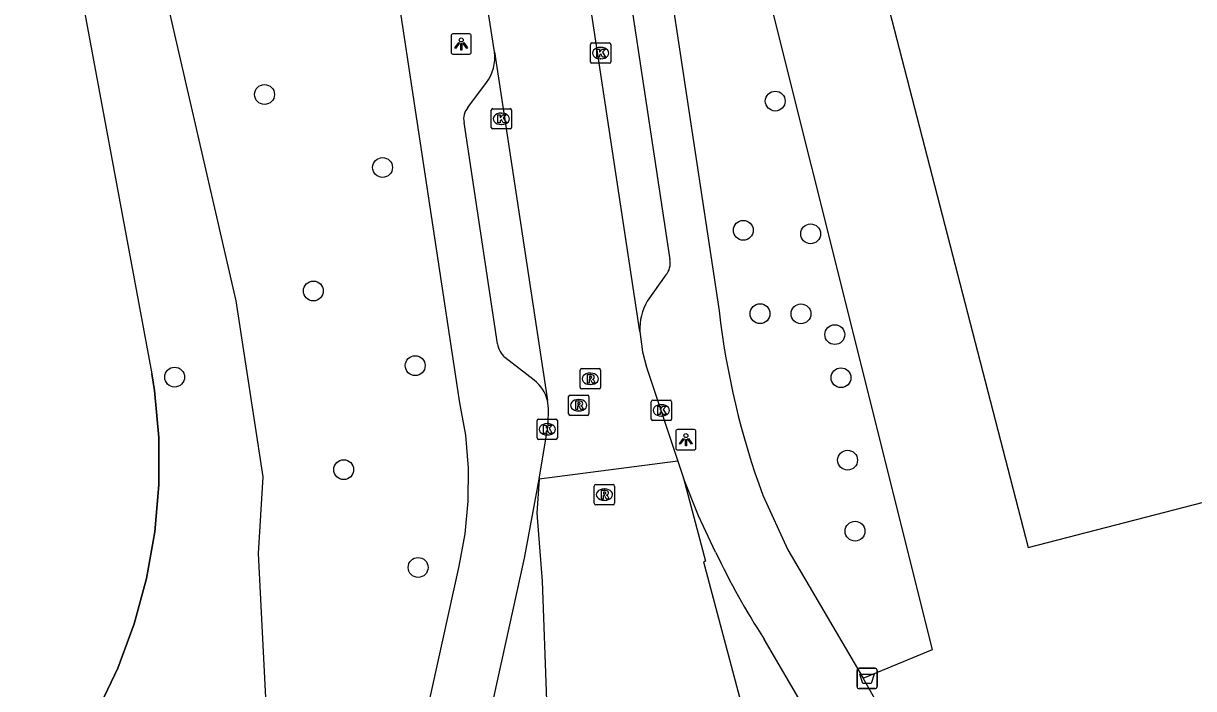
# Model space of a CAD drawing. Extents: x 157793 to 159380, y 380882 to 382313.
# Drawn here: x 158514.1 to 158571.7, y 381174.2 to 381207 of the extents above; entities that cross this region are included whole.
import ezdxf

# ---------------------------------------------------------------- set-up
doc = ezdxf.new("R2010")
doc.units = 0
for name, color, linetype in [('IMGEO_Afvalbak', 7, 'Continuous'), ('IMGEO_Berm_groen', 7, 'Continuous'), ('IMGEO_Boom', 7, 'Continuous'), ('IMGEO_Damwand', 7, 'Continuous'), ('IMGEO_Fietspad_open', 7, 'Continuous'), ('IMGEO_Groenvoorziening', 7, 'Continuous'), ('IMGEO_Kolk', 7, 'Continuous'), ('IMGEO_Lichtpunt', 7, 'Continuous'), ('IMGEO_Pand', 7, 'Continuous'), ('IMGEO_Rijbaan_lokaal_gesloten', 7, 'Continuous'), ('IMGEO_Rioolput', 7, 'Continuous'), ('IMGEO_Voetpad_open', 7, 'Continuous'), ('IMGEO_Waterloop', 7, 'Continuous')]:
    doc.layers.add(name, color=color, linetype=linetype)

msp = doc.modelspace()

# ---------------------------------------------------------------- linework, layer by layer
at = {"layer": 'IMGEO_Afvalbak'}
for p, q in [((158555.154, 381174.316), (158555.154, 381175.116)), ((158555.154, 381175.116), (158555.154, 381174.316)), ((158555.254, 381175.216), (158556.044, 381175.216)), ((158556.044, 381175.216), (158555.254, 381175.216)), ((158556.144, 381175.116), (158556.144, 381174.316)), ((158556.144, 381174.316), (158556.144, 381175.116)), ((158556.044, 381174.216), (158555.254, 381174.216)), ((158555.254, 381174.216), (158556.044, 381174.216))]:
    msp.add_line(p, q, dxfattribs=at)
msp.add_lwpolyline([(158555.297, 381174.93), (158556.001, 381174.93), (158555.852, 381174.46), (158555.446, 381174.46), (158555.297, 381174.93)], dxfattribs=at)
for centre, start, end in [((158555.254, 381175.116), 90, 180), ((158555.254, 381175.116), 90, 180), ((158556.044, 381175.116), 0, 90), ((158556.044, 381175.116), 360, 90), ((158555.254, 381174.316), 180, 270), ((158555.254, 381174.316), 180, 270), ((158556.044, 381174.316), 270, 0), ((158556.044, 381174.316), 270, 0)]:
    msp.add_arc(centre, 0.1, start, end, dxfattribs=at)
at = {"layer": 'IMGEO_Berm_groen'}
msp.add_lwpolyline([(158522.805, 381161.239), (158523.638, 381162.225), (158524.379, 381163.281), (158525.022, 381164.398), (158525.564, 381165.569), (158526.081, 381173.127), (158525.674, 381180.876), (158525.909, 381184.651), (158524.583, 381193.325), (158520.712, 381210.169), (158518.092, 381226.644), (158517.084, 381235.125), (158516.874, 381241.946), (158515.341, 381242.114)], dxfattribs=at)
at = {"layer": 'IMGEO_Boom'}
for centre in [(158525.977, 381203.484), (158551.126, 381203.16), (158531.79, 381199.888), (158549.553, 381196.795), (158552.869, 381196.62), (158528.381, 381193.805), (158550.378, 381192.687), (158552.392, 381192.679), (158554.059, 381191.656), (158533.397, 381190.126), (158521.55, 381189.562), (158554.364, 381189.531), (158554.688, 381185.47), (158529.877, 381185.003), (158555.055, 381181.973), (158533.541, 381180.185)]:
    msp.add_circle(centre, 0.489, dxfattribs=at)
at = {"layer": 'IMGEO_Damwand'}
msp.add_lwpolyline([(158485.165, 381158.544), (158497.392, 381160.492), (158500, 381161.119), (158507.518, 381162.927), (158509.174, 381163.776), (158510.747, 381164.77), (158512.224, 381165.895), (158513.596, 381167.158), (158514.849, 381168.533), (158515.182, 381168.971), (158515.975, 381170.015), (158516.963, 381171.591), (158517.747, 381173.118), (158518.748, 381175.219), (158519.558, 381177.401), (158520.169, 381179.647), (158520.577, 381181.938), (158520.779, 381184.256), (158520.773, 381186.584), (158520.559, 381188.901), (158520.434, 381189.717)], dxfattribs=at)
at = {"layer": 'IMGEO_Fietspad_open'}
for points in [[(158534.016, 381158.956), (158534.319, 381160.35), (158538.775, 381180.635), (158539.493, 381184.535)], [(158548.192, 381180.936), (158547.355, 381182.723), (158546.604, 381184.589)], [(158558.732, 381162.612), (158558.1, 381163.725), (158556.743, 381166.113), (158550.586, 381176.653)]]:
    msp.add_lwpolyline(points, dxfattribs=at)
msp.add_arc((158581.152, 381196.549), 36.471, 205.3461, 213.06026, dxfattribs=at)
at = {"layer": 'IMGEO_Groenvoorziening'}
msp.add_lwpolyline([(158555.449, 381174.726), (158558.863, 381176.141), (158546.969, 381223.747), (158549.098, 381224.257)], dxfattribs=at)
at = {"layer": 'IMGEO_Kolk'}
for p, q in [((158542.027, 381205.097), (158542.027, 381205.949)), ((158542.102, 381206.023), (158542.954, 381206.023)), ((158542.515, 381205.803), (158542.54, 381205.803)), ((158543.028, 381205.949), (158543.028, 381205.097)), ((158542.954, 381205.023), (158542.102, 381205.023)), ((158542.538, 381205.243), (158542.513, 381205.243)), ((158537.142, 381201.86), (158537.142, 381202.712)), ((158537.217, 381202.786), (158538.069, 381202.786)), ((158538.143, 381202.712), (158538.143, 381201.86)), ((158537.63, 381202.566), (158537.655, 381202.566)), ((158538.069, 381201.786), (158537.217, 381201.786)), ((158537.653, 381202.006), (158537.628, 381202.006)), ((158545.019, 381187.498), (158545.019, 381188.35)), ((158545.094, 381188.424), (158545.946, 381188.424)), ((158546.02, 381188.35), (158546.02, 381187.498)), ((158545.507, 381188.204), (158545.532, 381188.204)), ((158539.4, 381186.566), (158539.4, 381187.418)), ((158539.475, 381187.492), (158540.327, 381187.492)), ((158539.888, 381187.272), (158539.913, 381187.272)), ((158540.401, 381187.418), (158540.401, 381186.566)), ((158545.946, 381187.424), (158545.094, 381187.424)), ((158545.53, 381187.644), (158545.505, 381187.644)), ((158539.911, 381186.712), (158539.886, 381186.712)), ((158540.327, 381186.492), (158539.475, 381186.492))]:
    msp.add_line(p, q, dxfattribs=at)
for points in [[(158542.027, 381205.097), (158542.027, 381205.949)], [(158542.102, 381206.023), (158542.954, 381206.023)], [(158542.348, 381205.723), (158542.471, 381205.723), (158542.471, 381205.572), (158542.601, 381205.723), (158542.765, 381205.723), (158542.619, 381205.572), (158542.772, 381205.323), (158542.62, 381205.323), (158542.535, 381205.487), (158542.471, 381205.42), (158542.471, 381205.323), (158542.348, 381205.323), (158542.348, 381205.723)], [(158543.028, 381205.949), (158543.028, 381205.097)], [(158542.954, 381205.023), (158542.102, 381205.023)], [(158537.142, 381201.86), (158537.142, 381202.712)], [(158537.217, 381202.786), (158538.069, 381202.786)], [(158538.143, 381202.712), (158538.143, 381201.86)], [(158537.463, 381202.486), (158537.586, 381202.486), (158537.586, 381202.335), (158537.716, 381202.486), (158537.88, 381202.486), (158537.734, 381202.335), (158537.887, 381202.086), (158537.735, 381202.086), (158537.65, 381202.25), (158537.586, 381202.183), (158537.586, 381202.086), (158537.463, 381202.086), (158537.463, 381202.486)], [(158538.069, 381201.786), (158537.217, 381201.786)], [(158545.019, 381187.498), (158545.019, 381188.35)], [(158545.094, 381188.424), (158545.946, 381188.424)], [(158546.02, 381188.35), (158546.02, 381187.498)], [(158545.34, 381188.124), (158545.463, 381188.124), (158545.463, 381187.973), (158545.593, 381188.124), (158545.757, 381188.124), (158545.611, 381187.973), (158545.764, 381187.724), (158545.612, 381187.724), (158545.527, 381187.888), (158545.463, 381187.821), (158545.463, 381187.724), (158545.34, 381187.724), (158545.34, 381188.124)], [(158539.4, 381186.566), (158539.4, 381187.418)], [(158539.475, 381187.492), (158540.327, 381187.492)], [(158539.721, 381187.192), (158539.844, 381187.192), (158539.844, 381187.041), (158539.974, 381187.192), (158540.138, 381187.192), (158539.992, 381187.041), (158540.145, 381186.792), (158539.993, 381186.792), (158539.908, 381186.956), (158539.844, 381186.889), (158539.844, 381186.792), (158539.721, 381186.792), (158539.721, 381187.192)], [(158540.401, 381187.418), (158540.401, 381186.566)], [(158545.946, 381187.424), (158545.094, 381187.424)], [(158540.327, 381186.492), (158539.475, 381186.492)]]:
    msp.add_lwpolyline(points, dxfattribs=at)
for centre, start, end in [((158542.104, 381205.947), 91.55205, 178.44795), ((158542.104, 381205.947), 91.55205, 178.44795), ((158542.952, 381205.947), 1.55205, 88.44795), ((158542.952, 381205.947), 1.55205, 88.44795), ((158542.104, 381205.099), 181.55205, 268.44795), ((158542.104, 381205.099), 181.55205, 268.44795), ((158542.952, 381205.099), 271.55205, 358.44795), ((158542.952, 381205.099), 271.55205, 358.44795), ((158537.219, 381202.71), 91.55205, 178.44795), ((158537.219, 381202.71), 91.55205, 178.44795), ((158538.067, 381202.71), 1.55205, 88.44795), ((158538.067, 381202.71), 1.55205, 88.44795), ((158537.219, 381201.862), 181.55205, 268.44795), ((158537.219, 381201.862), 181.55205, 268.44795), ((158538.067, 381201.862), 271.55205, 358.44795), ((158538.067, 381201.862), 271.55205, 358.44795), ((158545.096, 381188.348), 91.55205, 178.44795), ((158545.096, 381188.348), 91.55205, 178.44795), ((158545.944, 381188.348), 1.55205, 88.44795), ((158545.944, 381188.348), 1.55205, 88.44795), ((158539.477, 381187.416), 91.55205, 178.44795), ((158539.477, 381187.416), 91.55205, 178.44795), ((158540.325, 381187.416), 1.55205, 88.44795), ((158540.325, 381187.416), 1.55205, 88.44795), ((158545.096, 381187.5), 181.55205, 268.44795), ((158545.096, 381187.5), 181.55205, 268.44795), ((158545.944, 381187.5), 271.55205, 358.44795), ((158545.944, 381187.5), 271.55205, 358.44795), ((158539.477, 381186.568), 181.55205, 268.44795), ((158539.477, 381186.568), 181.55205, 268.44795), ((158540.325, 381186.568), 271.55205, 358.44795), ((158540.325, 381186.568), 271.55205, 358.44795)]:
    msp.add_arc(centre, 0.0765, start, end, dxfattribs=at)
for centre, major_axis, ratio, start_param, end_param in [((158542.514, 381205.523), (-0.387, 0.002), 0.722429, 4.712389, 7.853982), ((158542.539, 381205.523), (-0.39, 0.002), 0.717154, 1.570796, 4.712389), ((158537.629, 381202.286), (-0.387, 0.002), 0.722429, 4.712389, 7.853982), ((158537.654, 381202.286), (-0.39, 0.002), 0.717154, 1.570796, 4.712389), ((158545.506, 381187.924), (-0.387, 0.002), 0.722429, 4.712389, 7.853982), ((158545.531, 381187.924), (-0.39, 0.002), 0.717154, 1.570796, 4.712389), ((158539.887, 381186.992), (-0.387, 0.002), 0.722429, 4.712389, 7.853982), ((158539.912, 381186.992), (-0.39, 0.002), 0.717154, 1.570796, 4.712389)]:
    msp.add_ellipse(centre, major_axis=major_axis, ratio=ratio, start_param=start_param, end_param=end_param, dxfattribs=at)
at = {"layer": 'IMGEO_Lichtpunt'}
for p, q in [((158535.164, 381206.375), (158535.164, 381205.568)), ((158535.164, 381206.375), (158535.164, 381205.568)), ((158536.066, 381206.47), (158535.258, 381206.47)), ((158536.066, 381206.47), (158535.258, 381206.47)), ((158536.16, 381205.568), (158536.16, 381206.375)), ((158536.16, 381205.568), (158536.16, 381206.375)), ((158535.258, 381205.474), (158536.066, 381205.474)), ((158535.258, 381205.474), (158536.066, 381205.474)), ((158546.226, 381186.88), (158546.226, 381186.073)), ((158546.226, 381186.88), (158546.226, 381186.073)), ((158547.128, 381186.975), (158546.32, 381186.975)), ((158547.128, 381186.975), (158546.32, 381186.975)), ((158547.222, 381186.073), (158547.222, 381186.88)), ((158547.222, 381186.073), (158547.222, 381186.88)), ((158546.32, 381185.979), (158547.128, 381185.979)), ((158546.32, 381185.979), (158547.128, 381185.979))]:
    msp.add_line(p, q, dxfattribs=at)
for points in [[(158535.538, 381206.039), (158535.577, 381206.011), (158535.389, 381205.749), (158535.351, 381205.776), (158535.538, 381206.039)], [(158535.64, 381205.991), (158535.687, 381205.991), (158535.687, 381205.669), (158535.64, 381205.669), (158535.64, 381205.991)], [(158535.75, 381206.011), (158535.788, 381206.038), (158535.975, 381205.776), (158535.936, 381205.748), (158535.75, 381206.011)], [(158546.6, 381186.544), (158546.639, 381186.516), (158546.451, 381186.254), (158546.413, 381186.281), (158546.6, 381186.544)], [(158546.812, 381186.516), (158546.85, 381186.543), (158547.037, 381186.281), (158546.998, 381186.253), (158546.812, 381186.516)], [(158546.702, 381186.496), (158546.749, 381186.496), (158546.749, 381186.174), (158546.702, 381186.174), (158546.702, 381186.496)]]:
    msp.add_lwpolyline(points, dxfattribs=at)
for centre in [(158535.663, 381206.173), (158546.725, 381186.678)]:
    msp.add_circle(centre, 0.0994, dxfattribs=at)
for centre, start, end in [((158535.258, 381206.375), 90, 180), ((158535.258, 381206.375), 90, 180), ((158536.066, 381206.375), 0, 90), ((158536.066, 381206.375), 0, 90), ((158535.258, 381205.568), 180, 270), ((158535.258, 381205.568), 180, 270), ((158536.066, 381205.568), 270, 0), ((158536.066, 381205.568), 270, 360), ((158546.32, 381186.88), 90, 180), ((158546.32, 381186.88), 90, 180), ((158547.128, 381186.88), 0, 90), ((158547.128, 381186.88), 0, 90), ((158546.32, 381186.073), 180, 270), ((158546.32, 381186.073), 180, 270), ((158547.128, 381186.073), 270, 0), ((158547.128, 381186.073), 270, 360)]:
    msp.add_arc(centre, 0.0946, start, end, dxfattribs=at)
at = {"layer": 'IMGEO_Pand'}
msp.add_lwpolyline([(158549.098, 381224.257), (158552.259, 381225.004), (158563.579, 381181.176), (158592.912, 381188.752), (158594.251, 381183.566), (158605.935, 381186.584), (158599.55, 381211.306), (158601.577, 381211.829), (158601.494, 381212.152)], dxfattribs=at)
at = {"layer": 'IMGEO_Rijbaan_lokaal_gesloten'}
for points in [[(158544.456, 381191.812), (158538.863, 381228.779)], [(158537.299, 381205.578), (158536.836, 381208.55)], [(158537.299, 381205.578), (158539.908, 381188.417)], [(158544.456, 381191.812), (158544.585, 381190.814), (158544.779, 381190.057), (158546.327, 381185.419)], [(158539.493, 381184.535), (158539.939, 381187.219), (158539.967, 381188.024), (158539.908, 381188.417)], [(158546.327, 381185.419), (158539.493, 381184.535)], [(158546.327, 381185.419), (158546.604, 381184.589)], [(158539.493, 381184.535), (158539.382, 381182.857), (158539.65, 381179.506), (158540.073, 381167.759)], [(158546.604, 381184.589), (158547.685, 381180.49), (158547.591, 381180.467), (158550.17, 381170.769), (158550.764, 381168.454)]]:
    msp.add_lwpolyline(points, dxfattribs=at)
at = {"layer": 'IMGEO_Rioolput'}
for p, q in [((158541.596, 381189.978), (158542.448, 381189.978)), ((158541.521, 381189.052), (158541.521, 381189.904)), ((158542.009, 381189.758), (158542.034, 381189.758)), ((158542.522, 381189.904), (158542.522, 381189.052)), ((158542.448, 381188.978), (158541.596, 381188.978)), ((158542.032, 381189.198), (158542.007, 381189.198)), ((158540.949, 381187.752), (158540.949, 381188.604)), ((158541.024, 381188.678), (158541.876, 381188.678)), ((158541.437, 381188.458), (158541.462, 381188.458)), ((158541.95, 381188.604), (158541.95, 381187.752)), ((158541.876, 381187.678), (158541.024, 381187.678)), ((158541.46, 381187.898), (158541.435, 381187.898)), ((158542.215, 381183.345), (158542.215, 381184.197)), ((158542.29, 381184.271), (158543.142, 381184.271)), ((158543.216, 381184.197), (158543.216, 381183.345)), ((158542.703, 381184.051), (158542.728, 381184.051)), ((158543.142, 381183.271), (158542.29, 381183.271)), ((158542.726, 381183.491), (158542.701, 381183.491))]:
    msp.add_line(p, q, dxfattribs=at)
for points in [[(158541.596, 381189.978), (158542.448, 381189.978)], [(158541.521, 381189.052), (158541.521, 381189.904)], [(158542.11, 381189.676), (158541.858, 381189.678), (158541.858, 381189.278)], [(158541.858, 381189.278), (158541.982, 381189.278), (158541.982, 381189.44), (158541.993, 381189.44)], [(158542.036, 381189.597), (158541.982, 381189.597), (158541.982, 381189.516)], [(158541.982, 381189.516), (158542.034, 381189.516)], [(158542.04, 381189.411), (158542.111, 381189.278), (158542.251, 381189.278), (158542.186, 381189.404)], [(158542.522, 381189.904), (158542.522, 381189.052)], [(158542.448, 381188.978), (158541.596, 381188.978)], [(158540.949, 381187.752), (158540.949, 381188.604)], [(158541.024, 381188.678), (158541.876, 381188.678)], [(158541.538, 381188.376), (158541.286, 381188.378), (158541.286, 381187.978)], [(158541.464, 381188.297), (158541.41, 381188.297), (158541.41, 381188.216)], [(158541.95, 381188.604), (158541.95, 381187.752)], [(158541.876, 381187.678), (158541.024, 381187.678)], [(158541.286, 381187.978), (158541.41, 381187.978), (158541.41, 381188.14), (158541.421, 381188.14)], [(158541.41, 381188.216), (158541.462, 381188.216)], [(158541.468, 381188.111), (158541.539, 381187.978), (158541.679, 381187.978), (158541.614, 381188.104)], [(158542.215, 381183.345), (158542.215, 381184.197)], [(158542.29, 381184.271), (158543.142, 381184.271)], [(158543.216, 381184.197), (158543.216, 381183.345)], [(158542.804, 381183.969), (158542.552, 381183.971), (158542.552, 381183.571)], [(158542.552, 381183.571), (158542.676, 381183.571), (158542.676, 381183.733), (158542.687, 381183.733)], [(158542.73, 381183.89), (158542.676, 381183.89), (158542.676, 381183.809)], [(158542.676, 381183.809), (158542.728, 381183.809)], [(158542.734, 381183.704), (158542.805, 381183.571), (158542.945, 381183.571), (158542.88, 381183.697)], [(158543.142, 381183.271), (158542.29, 381183.271)]]:
    msp.add_lwpolyline(points, dxfattribs=at)
for centre, radius, start, end in [((158541.598, 381189.902), 0.0765, 91.55205, 178.44795), ((158541.598, 381189.902), 0.0765, 91.55205, 178.44795), ((158542.446, 381189.902), 0.0765, 1.55205, 88.44795), ((158542.446, 381189.902), 0.0765, 1.55205, 88.44795), ((158541.992, 381189.387), 0.0533, 26.02933, 88.69889), ((158542.018, 381189.705), 0.19, 274.7715, 282.96867), ((158542.042, 381189.501), 0.0964, 77.00612, 93.18647), ((158542.056, 381189.558), 0.0378, 276.66336, 79.67722), ((158542.109, 381189.566), 0.109, 350.36119, 89.41601), ((158542.107, 381189.566), 0.112, 277.58423, 350.98172), ((158542.091, 381189.351), 0.108, 29.51342, 73.79051), ((158541.598, 381189.054), 0.0765, 181.55205, 268.44795), ((158541.598, 381189.054), 0.0765, 181.55205, 268.44795), ((158542.446, 381189.054), 0.0765, 271.55205, 358.44795), ((158542.446, 381189.054), 0.0765, 271.55205, 358.44795), ((158541.026, 381188.602), 0.0765, 91.55205, 178.44795), ((158541.026, 381188.602), 0.0765, 91.55205, 178.44795), ((158541.47, 381188.201), 0.0964, 77.00612, 93.18647), ((158541.484, 381188.258), 0.0378, 276.66336, 79.67722), ((158541.537, 381188.266), 0.109, 350.36119, 89.41601), ((158541.535, 381188.266), 0.112, 277.58423, 350.98172), ((158541.874, 381188.602), 0.0765, 1.55205, 88.44795), ((158541.874, 381188.602), 0.0765, 1.55205, 88.44795), ((158541.026, 381187.754), 0.0765, 181.55205, 268.44795), ((158541.026, 381187.754), 0.0765, 181.55205, 268.44795), ((158541.42, 381188.087), 0.0533, 26.02933, 88.69889), ((158541.446, 381188.405), 0.19, 274.7715, 282.96867), ((158541.519, 381188.051), 0.108, 29.51342, 73.79051), ((158541.874, 381187.754), 0.0765, 271.55205, 358.44795), ((158541.874, 381187.754), 0.0765, 271.55205, 358.44795), ((158542.292, 381184.195), 0.0765, 91.55205, 178.44795), ((158542.292, 381184.195), 0.0765, 91.55205, 178.44795), ((158543.14, 381184.195), 0.0765, 1.55205, 88.44795), ((158543.14, 381184.195), 0.0765, 1.55205, 88.44795), ((158542.686, 381183.68), 0.0533, 26.02933, 88.69889), ((158542.712, 381183.998), 0.19, 274.7715, 282.96867), ((158542.736, 381183.794), 0.0964, 77.00612, 93.18647), ((158542.75, 381183.851), 0.0378, 276.66336, 79.67722), ((158542.803, 381183.859), 0.109, 350.36119, 89.41601), ((158542.801, 381183.859), 0.112, 277.58423, 350.98172), ((158542.785, 381183.644), 0.108, 29.51342, 73.79051), ((158542.292, 381183.347), 0.0765, 181.55205, 268.44795), ((158542.292, 381183.347), 0.0765, 181.55205, 268.44795), ((158543.14, 381183.347), 0.0765, 271.55205, 358.44795), ((158543.14, 381183.347), 0.0765, 271.55205, 358.44795)]:
    msp.add_arc(centre, radius, start, end, dxfattribs=at)
for centre, major_axis, ratio, start_param, end_param in [((158542.008, 381189.478), (-0.387, 0.002), 0.722429, 4.712389, 7.853982), ((158542.033, 381189.478), (-0.39, 0.002), 0.717154, 1.570796, 4.712389), ((158541.436, 381188.178), (-0.387, 0.002), 0.722429, 4.712389, 7.853982), ((158541.461, 381188.178), (-0.39, 0.002), 0.717154, 1.570796, 4.712389), ((158542.702, 381183.771), (-0.387, 0.002), 0.722429, 4.712389, 7.853982), ((158542.727, 381183.771), (-0.39, 0.002), 0.717154, 1.570796, 4.712389)]:
    msp.add_ellipse(centre, major_axis=major_axis, ratio=ratio, start_param=start_param, end_param=end_param, dxfattribs=at)
at = {"layer": 'IMGEO_Voetpad_open'}
for points in [[(158531.11, 381160.079), (158535.555, 381180.244), (158535.853, 381181.84), (158536.008, 381183.456), (158536.017, 381185.079), (158535.882, 381186.697), (158535.602, 381188.296), (158535.555, 381188.504), (158526.262, 381250)], [(158542.655, 381230.554), (158548.363, 381192.823)], [(158541.283, 381226.076), (158545.929, 381195.355)], [(158535.994, 381202.844), (158536.913, 381204.076)], [(158537.453, 381191.193), (158535.801, 381202.107)], [(158545.738, 381194.593), (158544.825, 381193.307)], [(158539.256, 381189.406), (158537.815, 381190.527)], [(158550.509, 381183.746), (158551.749, 381181.046), (158555.449, 381174.726)], [(158560.04, 381166.64), (158555.449, 381174.726)]]:
    msp.add_lwpolyline(points, dxfattribs=at)
for centre, radius, start, end in [((158535.249, 381205.304), 2.068, 323.56741, 7.6074), ((158536.603, 381202.291), 0.823, 137.74327, 192.90741), ((158545.086, 381195.161), 0.865, 318.91549, 12.94126), ((158547.264, 381191.912), 2.809, 150.2288, 182.04164), ((158587.727, 381197.337), 39.622, 186.54212, 200.06133), ((158538.565, 381191.366), 1.125, 188.83897, 228.21304), ((158538.114, 381187.944), 1.855, 14.77942, 52.01045)]:
    msp.add_arc(centre, radius, start, end, dxfattribs=at)
at = {"layer": 'IMGEO_Waterloop'}
msp.add_lwpolyline([(158507.383, 381242.268), (158510.188, 381242.321), (158510.194, 381241.626), (158513.005, 381229.672), (158515.917, 381214.011), (158515.944, 381213.865), (158516.477, 381213.972), (158516.731, 381212.677), (158516.186, 381212.568), (158516.212, 381212.426), (158520.434, 381189.717), (158520.559, 381188.901), (158520.773, 381186.584), (158520.779, 381184.256), (158520.577, 381181.938), (158520.169, 381179.647), (158519.558, 381177.401), (158518.748, 381175.219), (158517.747, 381173.118), (158516.963, 381171.591), (158515.975, 381170.015), (158515.182, 381168.971)], dxfattribs=at)

doc.saveas('drawing.dxf')
